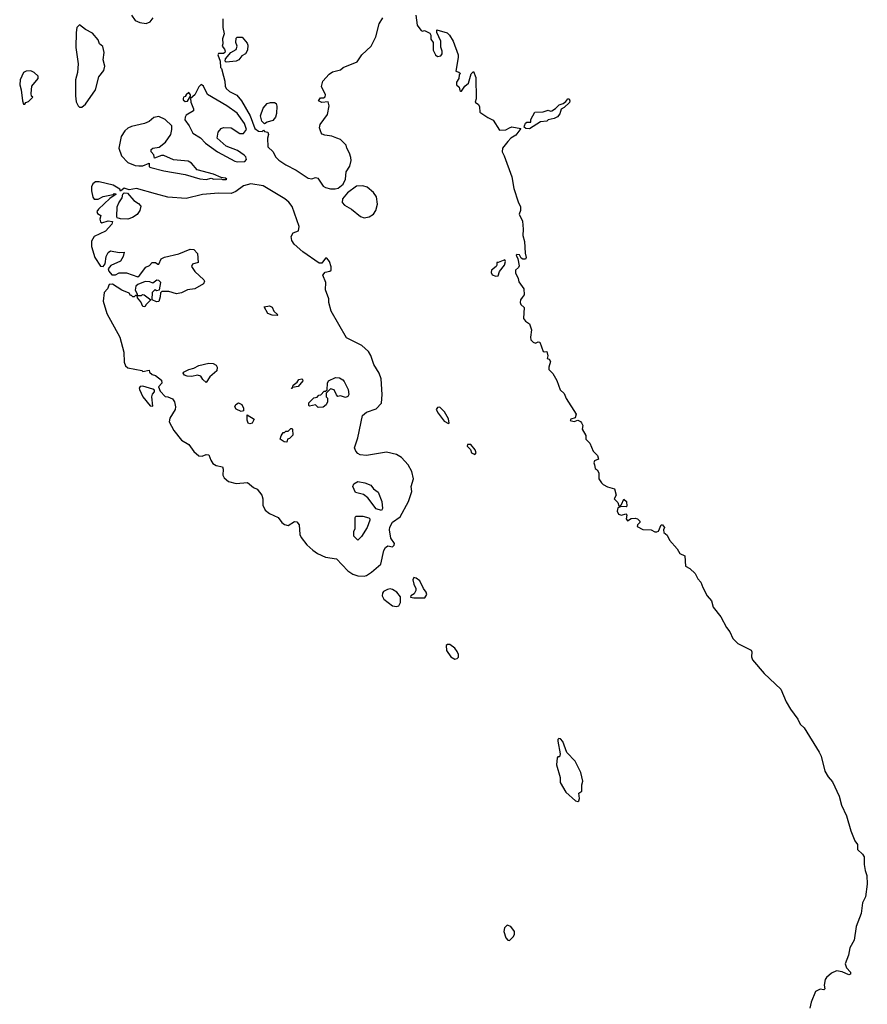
# Model space of a CAD drawing. Extents: x 2029826 to 2248070, y 228728 to 402406.
# Tile 303 of 368: x 2172234 to 2179054, y 275040 to 282959. Entities that reach past the tile are written whole.
import ezdxf

# ---------------------------------------------------------------- set-up
doc = ezdxf.new("R2010")
doc.units = 0

msp = doc.modelspace()

# ---------------------------------------------------------------- linework, layer by layer
at = {"layer": '0CON10XD'}
for points in [[(2173133.8, 282995), (2173163.1, 282953.1), (2173200, 282935), (2173251.7, 282928.3), (2173285, 282942.5), (2173307.5, 282975)], [(2173867.5, 282965), (2173867.5, 282895), (2173878.8, 282845), (2173866.2, 282805), (2173868.8, 282765), (2173863.3, 282745), (2173882.9, 282722.9), (2173888, 282705), (2173885.8, 282694.2), (2173875, 282686.2), (2173835, 282687.5), (2173827.5, 282675), (2173847.5, 282625), (2173850, 282575), (2173857, 282567), (2173874, 282505), (2173885.8, 282465), (2173886.7, 282425), (2173896.7, 282405), (2173921.2, 282381.2), (2173981.7, 282351.7), (2174018.8, 282305), (2174090, 282185), (2174127.5, 282085), (2174155, 282062.5), (2174185, 282060), (2174195, 282070), (2174205, 282060), (2174230, 282055), (2174237.5, 282035), (2174227.5, 282005), (2174230, 281935), (2174273.3, 281895), (2174291.2, 281855), (2174318.7, 281828.7), (2174375, 281790.8), (2174459.7, 281749.7), (2174555, 281684), (2174585, 281680), (2174615, 281690), (2174633.6, 281683.6), (2174675, 281621.2), (2174695, 281609.2), (2174735, 281598.6), (2174772.3, 281597.7), (2174795.6, 281604.4), (2174836.2, 281635), (2174856.2, 281675), (2174861.2, 281735), (2174890.5, 281779.5), (2174901.2, 281825), (2174899.5, 281849.5), (2174889.2, 281885), (2174866, 281925), (2174860.5, 281950.5), (2174814.3, 281994.3), (2174785, 282005.7), (2174745, 282022.9), (2174690.3, 282030.3), (2174669.2, 282039.2), (2174660, 282050), (2174647.7, 282087.7), (2174651.4, 282115), (2174710.8, 282195), (2174723.8, 282265), (2174717, 282297), (2174665, 282293.8), (2174637.5, 282305), (2174655, 282330), (2174679.3, 282330.7), (2174692.5, 282337.5), (2174693.8, 282355), (2174662.3, 282422.3), (2174672, 282465), (2174725, 282520), (2174751.7, 282538.3), (2174815, 282556.7), (2174837.5, 282575), (2174949.7, 282620.3), (2174986.2, 282675), (2175063.3, 282746.7), (2175098.8, 282821.2), (2175125.7, 282925), (2175156.3, 282973.7)], [(2175422.5, 282995), (2175431.2, 282915), (2175445, 282896.7), (2175465, 282872.5), (2175475, 282867.5), (2175491.7, 282871.7), (2175535, 282850), (2175542.5, 282835), (2175543, 282803), (2175560, 282775), (2175560, 282715), (2175580, 282675), (2175595, 282663.8), (2175623, 282667), (2175632.5, 282685), (2175632.5, 282705), (2175623, 282737), (2175622.5, 282785), (2175590, 282855), (2175591.7, 282878.3), (2175673.6, 282853.6), (2175693.3, 282835), (2175721.2, 282785), (2175761.2, 282675), (2175762.5, 282655), (2175742.5, 282545), (2175767, 282537), (2175780, 282525), (2175770, 282515), (2175767.5, 282485), (2175750, 282455), (2175750, 282435), (2175770, 282415), (2175775, 282390), (2175783, 282383), (2175790, 282385), (2175817, 282423), (2175845, 282447.5), (2175866.7, 282523.3), (2175885, 282542.5), (2175903.2, 282493.2), (2175907.5, 282322.5), (2175900, 282295), (2175925, 282276.7), (2175935, 282257.5), (2175936.2, 282216.2), (2176001.2, 282171.2), (2176045, 282151.4), (2176095, 282070), (2176145, 282072.5), (2176175, 282089.4), (2176195, 282095.8), (2176265.6, 282085), (2176225, 282030), (2176185, 282006.2), (2176160.7, 281979.3), (2176120, 281925), (2176115.7, 281895), (2176131.9, 281865), (2176195, 281693.8), (2176210.7, 281600.7), (2176244, 281494), (2176262.5, 281455), (2176264.4, 281425), (2176253.8, 281395), (2176278.8, 281338.8), (2176285.5, 281275), (2176282.7, 281222.7), (2176296.9, 281175), (2176301.7, 281081.7), (2176310, 281045), (2176305, 281033.8), (2176282.5, 281032.5), (2176270, 281040), (2176255, 281067.5), (2176235, 281070), (2176230, 281065), (2176243.3, 281035), (2176251.7, 280978.3), (2176246.2, 280965), (2176223.3, 280945), (2176223.6, 280923.6), (2176245, 280877.5), (2176250.6, 280850.6), (2176290, 280795), (2176294.2, 280745), (2176276.5, 280723.5), (2176263.5, 280706.5), (2176260, 280685), (2176267.5, 280667.5), (2176293.3, 280645), (2176288.8, 280555), (2176303, 280533), (2176335, 280512.5), (2176353.3, 280465), (2176344.2, 280405.8), (2176347.5, 280385), (2176365, 280366), (2176385, 280356.7), (2176405, 280368.8), (2176418.8, 280365), (2176445, 280291.2), (2176455, 280286.7), (2176475, 280290), (2176483.3, 280255), (2176477.5, 280235), (2176495, 280228.8), (2176505, 280210), (2176491.4, 280165), (2176491.4, 280145), (2176525, 280112.5), (2176555, 280056), (2176583, 279983), (2176615, 279953.1), (2176631.2, 279911.2), (2176711.1, 279785), (2176704.2, 279755.8), (2176667.5, 279745), (2176664, 279735), (2176695, 279726.7), (2176725, 279736.7), (2176745, 279728), (2176755, 279716.2), (2176765.6, 279695), (2176758.8, 279665), (2176790, 279615), (2176788.8, 279585), (2176822.3, 279552.3), (2176847.7, 279487.7), (2176882, 279455), (2176890, 279425), (2176859.5, 279410.5), (2176854, 279395), (2176858.3, 279378.3), (2176865, 279350), (2176879.3, 279339.3), (2176892.5, 279315), (2176892.9, 279265), (2176915, 279233.3), (2176929.3, 279219.3), (2176963, 279203), (2177020, 279185), (2177032, 279135), (2177016.7, 279105), (2177047.5, 279075), (2177055, 279050), (2177065, 279050), (2177075, 279060), (2177095, 279102.5), (2177117.5, 279085), (2177120, 279045), (2177115, 279040), (2177077, 279043), (2177046.7, 279033.3), (2177040.8, 279005), (2177053.1, 278983.1), (2177075, 278973.3), (2177110, 278985), (2177120, 278975), (2177112.5, 278945), (2177125, 278927.5), (2177155, 278947.5), (2177185, 278950), (2177203.6, 278943.6), (2177222.5, 278925), (2177222.5, 278915), (2177203.8, 278895), (2177202.3, 278882.3), (2177248.3, 278858.3), (2177315, 278855.4), (2177345, 278840), (2177361.2, 278838.8), (2177374, 278846), (2177395, 278897.5), (2177405, 278896.2), (2177422.5, 278875), (2177413.3, 278855), (2177416.7, 278835), (2177442.3, 278812.3), (2177463.6, 278773.6), (2177525, 278704.4), (2177545.3, 278665.3), (2177585, 278647.5), (2177590.8, 278565), (2177625, 278544.5), (2177669.1, 278505), (2177691.1, 278461.1), (2177715.6, 278435), (2177731.1, 278391.1), (2177765.5, 278325), (2177799.1, 278285), (2177812.9, 278235), (2177875, 278156.7), (2177919.9, 278069.9), (2177946.9, 278035), (2177971.5, 277981.5), (2178011.4, 277941.4), (2178118.6, 277888.6), (2178126, 277875), (2178121.1, 277835), (2178130.5, 277810.5), (2178225, 277699.5), (2178356.9, 277575), (2178402, 277472), (2178435.3, 277415), (2178495, 277332.2), (2178514, 277294), (2178545, 277262.5), (2178667.2, 277067.2), (2178681.9, 277035), (2178711.9, 276915), (2178739.4, 276869.4), (2178775, 276830), (2178827.6, 276715), (2178845, 276641.4), (2178885.2, 276555.2), (2178920.3, 276435), (2178953.1, 276355), (2178974.6, 276325), (2178976.1, 276285), (2179015, 276246.7), (2179027.7, 276225), (2179028.9, 276165), (2179036.1, 276115), (2179050.8, 276075), (2179053.8, 276005), (2179038.8, 275905), (2179014, 275855), (2179005, 275770), (2178964.6, 275665), (2178946.7, 275556.7), (2178913.2, 275495), (2178901.2, 275435), (2178876.2, 275365), (2178885, 275332.5), (2178917.3, 275297.3), (2178918.6, 275281.4), (2178905, 275275.8), (2178850.9, 275300.9), (2178805, 275310), (2178765, 275291.5), (2178724.1, 275255.9), (2178715, 275240), (2178705.5, 275195), (2178712.5, 275165), (2178705, 275156), (2178675, 275163.1), (2178637.5, 275142.5), (2178603.3, 275056.7), (2178592, 275008)], [(2172735, 282254), (2172765, 282278.8), (2172844.3, 282395), (2172870.5, 282499.5), (2172910.7, 282549.3), (2172920, 282585), (2172906.7, 282635), (2172913.3, 282695), (2172902.5, 282742.5), (2172877.5, 282765), (2172866.1, 282796.1), (2172819.5, 282849.5), (2172765, 282880), (2172715, 282917.5), (2172694.2, 282895.8), (2172688, 282855), (2172685.7, 282735.7), (2172704.2, 282605), (2172700, 282535), (2172684.4, 282475), (2172682.4, 282347.6), (2172688.8, 282298.8), (2172703.8, 282265), (2172716.1, 282256.1), (2172735, 282254)], [(2173895, 282617.5), (2173887.5, 282625), (2173890, 282645), (2173933.3, 282695), (2173975, 282720), (2173983.3, 282745), (2173973.3, 282775), (2173975, 282810), (2173985, 282817.5), (2174025, 282817.5), (2174065, 282770), (2174070, 282755), (2174066.7, 282715), (2174052.5, 282685), (2174020.7, 282669.3), (2173996.7, 282635), (2173975, 282624), (2173895, 282617.5)], [(2172275, 282280), (2172285, 282292.5), (2172305, 282300), (2172340, 282335), (2172330, 282345), (2172327.5, 282365), (2172333.3, 282425), (2172382.5, 282485), (2172382.5, 282505), (2172351.2, 282535), (2172325, 282546.9), (2172285.9, 282545.9), (2172266.2, 282535), (2172238.6, 282475), (2172234.5, 282434.5), (2172246, 282395), (2172256.7, 282305), (2172265, 282280), (2172275, 282280)], [(2173985, 281815.8), (2174045, 281818.8), (2174058, 281835), (2174053.8, 281855), (2174040.3, 281870.3), (2173985.6, 281905.6), (2173895, 281942), (2173823.3, 282005), (2173832, 282055), (2173855, 282082.5), (2173875, 282092.5), (2173935, 282088.8), (2174005, 282043.3), (2174036.1, 282043.9), (2174058.8, 282075), (2174043.3, 282125), (2173985, 282206.2), (2173900, 282265), (2173745, 282357.5), (2173712.5, 282425), (2173695, 282437.5), (2173675, 282420), (2173642.5, 282355), (2173610, 282325), (2173612.5, 282295), (2173633, 282243), (2173632.5, 282225), (2173575, 282190), (2173565.9, 282174.1), (2173564.3, 282154.3), (2173598.8, 282105), (2173627.3, 282047.3), (2173687.9, 282007.9), (2173730, 281965), (2173778.3, 281931.7), (2173825, 281896), (2173965, 281821.4), (2173985, 281815.8)], [(2173565, 282300), (2173585, 282302.5), (2173607.5, 282342.5), (2173607.5, 282355), (2173595, 282372.5), (2173572.5, 282355), (2173565, 282340), (2173553.6, 282336.4), (2173550, 282325), (2173550, 282315), (2173565, 282300)], [(2176335, 282081.2), (2176306.5, 282085), (2176294.2, 282095), (2176295.6, 282105), (2176305, 282126.7), (2176315, 282133.3), (2176346.7, 282135), (2176348, 282155), (2176380, 282215), (2176445, 282218.6), (2176485, 282231.4), (2176505, 282223.8), (2176515, 282226.2), (2176545.5, 282244.5), (2176573.8, 282275), (2176605.8, 282284.2), (2176629.3, 282300.7), (2176645, 282323.3), (2176655, 282323.3), (2176660, 282305), (2176656.5, 282293.5), (2176616.2, 282253.8), (2176591.2, 282238.8), (2176579.2, 282200.8), (2176561.5, 282178.5), (2176535, 282163.3), (2176487.5, 282152.5), (2176475, 282143.3), (2176425, 282136.7), (2176335, 282081.2)], [(2174205, 282120), (2174183.9, 282143.9), (2174171.2, 282185), (2174192, 282248), (2174225, 282284), (2174253.6, 282293.6), (2174285, 282292.5), (2174297.5, 282285), (2174303.6, 282263.6), (2174300, 282205), (2174291.2, 282175), (2174272.3, 282147.7), (2174226.4, 282133.6), (2174205, 282120)], [(2173895, 281672.5), (2173900, 281675), (2173890, 281685), (2173855, 281690), (2173795, 281716), (2173662.3, 281752.3), (2173616.2, 281805), (2173590.5, 281820.5), (2173471.7, 281831.7), (2173395, 281866.7), (2173375, 281866.2), (2173320, 281845), (2173312.7, 281872.7), (2173291.2, 281895), (2173291.2, 281915), (2173305, 281926), (2173355.9, 281934.1), (2173407, 281973), (2173449.2, 282035), (2173458, 282075), (2173457.5, 282105), (2173405, 282156.2), (2173355, 282181.2), (2173315, 282171.2), (2173275, 282141.2), (2173237.5, 282125), (2173135, 282099.2), (2173105, 282085.8), (2173080, 282065), (2173050.3, 282019.7), (2173033.3, 281925), (2173054.6, 281864.6), (2173105, 281810), (2173164.1, 281785.9), (2173192.4, 281782.4), (2173226.4, 281783.6), (2173275.8, 281805.8), (2173276.7, 281776.7), (2173289.5, 281769.5), (2173394.1, 281744.1), (2173565, 281714), (2173685, 281680), (2173735, 281673.8), (2173775, 281683.3), (2173797, 281677), (2173855, 281680), (2173865, 281672.5), (2173895, 281672.5)], [(2175005, 278484.3), (2175025, 278488), (2175065.5, 278514.5), (2175138.9, 278581.1), (2175165, 278690), (2175177.5, 278715), (2175195, 278727.5), (2175235, 278720), (2175248.3, 278731.7), (2175250, 278745), (2175219.4, 278789.4), (2175209.2, 278855), (2175212.7, 278877.3), (2175233.6, 278916.4), (2175295, 278960), (2175362.9, 279085), (2175389.4, 279165), (2175383.9, 279205), (2175402.7, 279265), (2175390, 279325), (2175359.6, 279379.6), (2175307.2, 279437.2), (2175265, 279461.8), (2175185, 279480.5), (2175025, 279452.9), (2174975, 279460.4), (2174955, 279470), (2174938.3, 279488.3), (2174927.9, 279515), (2174955, 279596.7), (2174993.3, 279776.7), (2175025, 279801.1), (2175101.1, 279828.9), (2175145.6, 279875), (2175151.1, 279945), (2175141.3, 280071.3), (2175125.8, 280115.8), (2175084.6, 280185), (2175058.2, 280258.2), (2175039.8, 280289.8), (2174988.2, 280338.2), (2174865, 280400), (2174740, 280615), (2174721.5, 280685), (2174721.2, 280715), (2174695.8, 280785), (2174698.8, 280845), (2174672.5, 280905), (2174691.7, 280928.3), (2174730, 280935), (2174740, 280945), (2174741.7, 280971.7), (2174727.5, 281015), (2174705, 281040), (2174695, 281040), (2174665, 281000), (2174645, 281000), (2174511.7, 281091.7), (2174442.3, 281152.3), (2174424.2, 281184.2), (2174419.2, 281215), (2174435, 281243.8), (2174478.3, 281261.7), (2174483.3, 281295), (2174426.4, 281456.4), (2174400, 281490), (2174367.7, 281517.7), (2174193.2, 281623.2), (2174095, 281640), (2174036.1, 281623.9), (2173974.2, 281575.8), (2173935, 281561.9), (2173835, 281563.5), (2173705, 281553.1), (2173575, 281521.2), (2173425, 281530.6), (2173328.3, 281558.3), (2173175, 281602), (2173115, 281590), (2173075, 281603.3), (2173045, 281580), (2173040, 281595), (2172987.7, 281627.7), (2172874.2, 281655.8), (2172845, 281656), (2172822.4, 281637.6), (2172813.1, 281615), (2172813.4, 281583.4), (2172821.8, 281531.8), (2172834.5, 281514.5), (2172865, 281516.4), (2172905, 281537.1), (2172987, 281553), (2172995, 281560), (2173010, 281555), (2172958.8, 281521.2), (2172867.3, 281435), (2172855.6, 281415), (2172861.2, 281401.2), (2172886, 281385), (2172878.6, 281355), (2172885, 281332), (2172895, 281326), (2172945, 281342), (2172982.5, 281335), (2172976.7, 281315), (2172925, 281257.5), (2172835, 281215.7), (2172812.9, 281177.1), (2172812.7, 281135), (2172839.2, 281045), (2172885, 280977.5), (2172905, 280972.5), (2172922.5, 280995), (2172930, 281055), (2172945, 281086.7), (2172965, 281098.8), (2173035, 281086.7), (2173075, 281090), (2173066.7, 281055), (2173045, 281017.5), (2172968.3, 280981.7), (2172947.5, 280955), (2172952.5, 280935), (2172977, 280907), (2173005, 280907.5), (2173035, 280922.5), (2173095, 280922.5), (2173185, 280890), (2173199.3, 280900.7), (2173250.5, 280969.5), (2173278.3, 280981.7), (2173300, 281005), (2173326.4, 281006.4), (2173345, 280992.5), (2173355, 280992.5), (2173372.5, 281035), (2173400.5, 281049.5), (2173515, 281076), (2173605, 281114.2), (2173635, 281110), (2173665, 281077.5), (2173670, 281005), (2173625, 280992.5), (2173617.5, 280975), (2173644.1, 280934.1), (2173716.1, 280866.1), (2173720, 280855), (2173713.8, 280835), (2173643.3, 280795), (2173584.4, 280785.6), (2173535, 280763.3), (2173496.1, 280753.9), (2173435, 280772), (2173378.3, 280771.7), (2173368.3, 280761.7), (2173365, 280730), (2173355, 280692.5), (2173335, 280690), (2173300, 280705), (2173301.7, 280768.3), (2173325, 280790), (2173335, 280780), (2173360, 280785), (2173368.8, 280845), (2173355, 280862.5), (2173337, 280863), (2173305, 280840), (2173281.7, 280851.7), (2173245, 280852.5), (2173185, 280830), (2173170, 280815), (2173162.5, 280782.5), (2173180, 280755), (2173180, 280740), (2173215, 280740), (2173222.5, 280747.5), (2173237, 280747), (2173290, 280705), (2173251.2, 280668.8), (2173241.7, 280648.3), (2173225, 280652.5), (2173208.8, 280688.8), (2173181.7, 280721.7), (2173180, 280740), (2173165, 280740), (2173155, 280730), (2173145, 280730), (2173135, 280740), (2173125, 280740), (2173115, 280760), (2173055, 280782.5), (2172981.7, 280831.7), (2172955, 280830), (2172940, 280795), (2172914.5, 280765.5), (2172905.5, 280695), (2172936.5, 280596.5), (2173040.6, 280405), (2173072.5, 280285), (2173075.6, 280205), (2173085, 280173.8), (2173105, 280160), (2173217, 280137), (2173225, 280130), (2173275, 280140), (2173280, 280125), (2173300, 280105), (2173327, 280097), (2173375, 280060), (2173377.5, 280035), (2173350, 280005), (2173365, 279970), (2173405, 279927.5), (2173426.4, 279926.4), (2173465, 279910), (2173480, 279885), (2173487.5, 279845), (2173484.2, 279825), (2173442, 279755), (2173435.8, 279725), (2173475.8, 279655), (2173535, 279577.5), (2173595, 279541.2), (2173634.4, 279485), (2173675, 279452.2), (2173702.3, 279447.7), (2173735, 279462.5), (2173755, 279460), (2173771.2, 279415), (2173788.8, 279388.8), (2173814.2, 279374.2), (2173865, 279362.5), (2173871.2, 279345), (2173868.6, 279295), (2173880.8, 279275), (2173914.2, 279245), (2173975, 279228.1), (2174066.1, 279236.1), (2174115, 279196.7), (2174144.1, 279184.1), (2174183.9, 279133.9), (2174191.2, 279105), (2174190, 279055), (2174210, 279015), (2174245, 278986.7), (2174313.3, 278955), (2174344.6, 278914.6), (2174365, 278898.6), (2174395, 278890), (2174445, 278923.3), (2174465, 278921.2), (2174483.8, 278895), (2174487.6, 278817.6), (2174498.1, 278795), (2174544.3, 278735), (2174592.9, 278692.9), (2174631.4, 278665), (2174694, 278635), (2174782.5, 278622.5), (2174874.4, 278525), (2174915, 278500), (2174955, 278485.4), (2175005, 278484.3)], [(2175005.8, 281365.8), (2175045, 281372.5), (2175080, 281395), (2175100.8, 281425), (2175113.1, 281475), (2175104.3, 281535), (2175079.8, 281569.8), (2175031.2, 281611.2), (2174995, 281622), (2174945, 281618.8), (2174871.2, 281565), (2174831.7, 281518.3), (2174828.3, 281488.3), (2174847, 281467), (2174905, 281433.8), (2174975.5, 281375.5), (2175005.8, 281365.8)], [(2173105, 281354.2), (2173046, 281356), (2173020, 281365), (2173016.2, 281376.2), (2173019.2, 281455), (2173030.8, 281485), (2173059.4, 281525), (2173063.3, 281556.7), (2173075, 281567.5), (2173103, 281563), (2173153.3, 281505), (2173191.2, 281481.2), (2173208.3, 281458.3), (2173202, 281425), (2173178.7, 281391.3), (2173143.1, 281366.9), (2173105, 281354.2)], [(2176065, 280896), (2176085, 280900), (2176095, 280933.3), (2176135.7, 280984.3), (2176143.3, 281013.3), (2176138, 281028), (2176085, 281006.7), (2176073, 281007), (2176073.8, 280985), (2176068, 280975), (2176029.4, 280945), (2176026.9, 280925), (2176035, 280908), (2176065, 280896)], [(2174305, 280580), (2174265, 280582.5), (2174230, 280595), (2174201.7, 280648.3), (2174245, 280657.5), (2174265, 280647.5), (2174280, 280615), (2174310, 280585), (2174305, 280580)], [(2173735, 280040), (2173707.5, 280065), (2173690.7, 280090.7), (2173665, 280100), (2173620.7, 280089.3), (2173580.7, 280090.7), (2173560.7, 280100.7), (2173550, 280115), (2173552.5, 280125), (2173595, 280146.7), (2173635, 280156.7), (2173675, 280178.8), (2173755, 280196.2), (2173790, 280195), (2173815, 280180), (2173822.5, 280165), (2173820, 280135), (2173764.3, 280085.7), (2173735, 280040)], [(2173305, 279850), (2173296.7, 279925), (2173303.9, 279946.1), (2173320, 279965), (2173318.3, 279978.3), (2173307, 279987), (2173225, 280011.2), (2173205, 280010), (2173196.2, 279995), (2173198, 279985), (2173224.2, 279925), (2173285, 279852.5), (2173305, 279850)], [(2174425, 279990), (2174420, 279995), (2174430, 280000), (2174435, 280020), (2174466.7, 280043.3), (2174480, 280065), (2174505, 280070), (2174510, 280065), (2174512.5, 280055), (2174475, 280010), (2174430, 280000), (2174425, 279990)], [(2174635, 279840), (2174615, 279860), (2174565, 279850), (2174560, 279855), (2174561.7, 279878.3), (2174601.7, 279918.3), (2174628.3, 279921.7), (2174641.7, 279938.3), (2174658.3, 279941.7), (2174685, 279970), (2174695, 279970), (2174708.3, 279981.7), (2174710, 280035), (2174720, 280055), (2174775, 280080), (2174808, 280078), (2174833, 280063), (2174845, 280050), (2174876.7, 279985), (2174883.3, 279945), (2174875, 279927.5), (2174855, 279920), (2174815, 279933.3), (2174795, 279927.5), (2174782, 279942), (2174765, 279982.5), (2174735, 279990), (2174700, 279955), (2174700, 279925), (2174710, 279915), (2174710, 279885), (2174699.3, 279860.7), (2174675, 279843.3), (2174635, 279840)], [(2174015, 279808.8), (2173975, 279826.7), (2173966.7, 279845), (2173973.3, 279865), (2173995, 279876.7), (2174022.5, 279865), (2174036.2, 279835), (2174035, 279812.5), (2174015, 279808.8)], [(2174085, 279707.5), (2174073.3, 279715), (2174063.3, 279736.7), (2174065, 279780), (2174120, 279745), (2174105, 279713.3), (2174085, 279707.5)], [(2175685, 279710), (2175690, 279715), (2175685, 279750), (2175652.5, 279805), (2175615, 279843.3), (2175595, 279840), (2175586.2, 279825), (2175600, 279795), (2175650.8, 279730.8), (2175685, 279710)], [(2174385, 279560), (2174363, 279563), (2174330, 279585), (2174338.3, 279611.7), (2174355, 279640), (2174365, 279640), (2174375, 279650), (2174395, 279650), (2174415, 279670), (2174425, 279670), (2174430, 279665), (2174431.7, 279618.3), (2174405, 279590), (2174390, 279585), (2174385, 279560)], [(2175895, 279462.5), (2175906, 279475), (2175898.8, 279498.8), (2175865, 279542.5), (2175837, 279543), (2175835, 279530), (2175861.2, 279501.2), (2175870, 279475), (2175895, 279462.5)], [(2175145, 279012.5), (2175102.5, 279025), (2175035, 279112.5), (2175000.7, 279140.7), (2174935, 279157.5), (2174913.9, 279203.9), (2174923, 279227), (2174956.1, 279243.9), (2175010, 279235), (2175060, 279215), (2175080, 279185), (2175119.3, 279159.3), (2175148.8, 279085), (2175153, 279027), (2175145, 279012.5)], [(2174955, 278772.5), (2174922.5, 278805), (2174923.3, 278845), (2174932.5, 278865), (2174932.5, 278955), (2174940, 278965), (2174965, 278966.7), (2174995, 278966.2), (2175043.6, 278953.6), (2175052.5, 278945), (2175052.5, 278935), (2175030, 278875), (2174985, 278802.5), (2174955, 278772.5)], [(2175405, 278308), (2175495, 278310), (2175511.2, 278335), (2175506, 278355), (2175483.3, 278385), (2175455, 278446.2), (2175425, 278467.5), (2175405, 278472.5), (2175397.5, 278455), (2175405, 278420), (2175422.5, 278385), (2175421.7, 278368.3), (2175409.3, 278340.7), (2175382.5, 278325), (2175377.5, 278315), (2175405, 278308)], [(2175265, 278238.2), (2175285, 278244.2), (2175297.2, 278272.8), (2175296.9, 278316.9), (2175268.6, 278355), (2175235, 278375.5), (2175215, 278380.4), (2175193.3, 278376.7), (2175160.7, 278359.3), (2175153, 278347), (2175151.2, 278325), (2175165, 278299.2), (2175235, 278245.4), (2175265, 278238.2)], [(2175735, 277816), (2175755, 277821.2), (2175765, 277832.5), (2175765, 277852.5), (2175755, 277878.8), (2175735.6, 277905), (2175695, 277932.9), (2175676, 277934), (2175665, 277926.2), (2175668, 277885), (2175704.3, 277835), (2175735, 277816)], [(2176725, 276670), (2176733.6, 276676.4), (2176738.8, 276695), (2176733, 276737), (2176756, 276755), (2176756.7, 276805), (2176766.2, 276835), (2176749.2, 276905), (2176704.3, 276994.3), (2176636.2, 277065), (2176605, 277152.5), (2176586.1, 277176.1), (2176573, 277177), (2176565, 277170), (2176563.9, 277156.1), (2176582.5, 277055), (2176578.3, 277031.7), (2176565, 277030), (2176558.3, 277021.7), (2176553.8, 276965), (2176582.5, 276865), (2176582.5, 276825), (2176627.5, 276745), (2176705, 276676.7), (2176725, 276670)], [(2176175, 275554), (2176208.6, 275585), (2176215.5, 275604.5), (2176214.4, 275625), (2176186.5, 275666.5), (2176155, 275677.5), (2176134.3, 275655), (2176130, 275625), (2176145.8, 275575), (2176161.2, 275555), (2176175, 275554)]]:
    msp.add_lwpolyline(points, dxfattribs=at)

doc.saveas('drawing.dxf')
